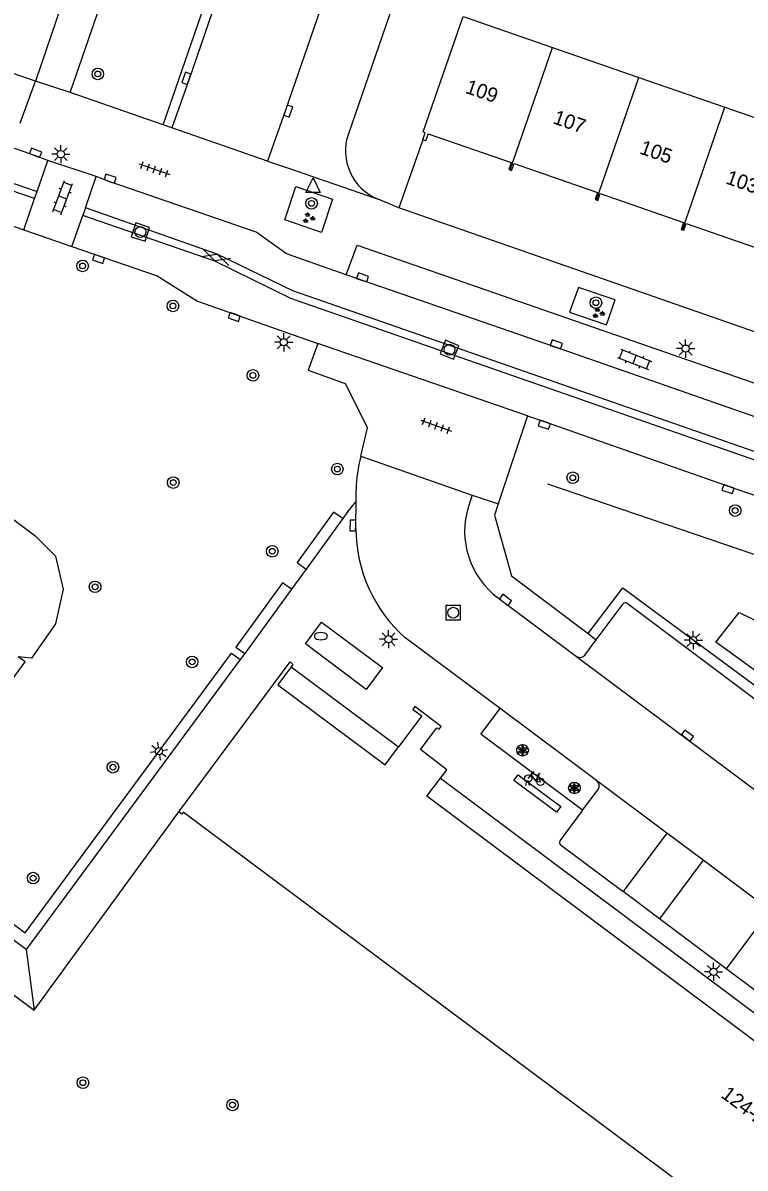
# Model space of a CAD drawing. Extents: x 132999 to 136000, y 398499 to 400501.
# Drawn here: x 133624.6 to 133674.5, y 399335.7 to 399414.8 of the extents above; entities that cross this region are included whole.
import ezdxf

# ---------------------------------------------------------------- set-up
doc = ezdxf.new("R2010")
doc.units = 0
for name, color, linetype in [('gg-afsc-haag', 7, 'Continuous'), ('gg-afsc-hekwerk', 7, 'Continuous'), ('gg-anno-huisnummerreeks BGT', 7, 'Continuous'), ('gg-bbg-gedigitaliseerde bebouwing', 7, 'Continuous'), ('gg-bbg-hoofdgebouw', 7, 'Continuous'), ('gg-bbg-onder overbouw', 7, 'Continuous'), ('gg-bbg-pand overbouw', 7, 'Continuous'), ('gg-bbg-tussenscheiding', 7, 'Continuous'), ('gg-knt-verharding', 7, 'Continuous'), ('gg-knt-verharding nz', 7, 'Continuous'), ('gg-kntw-wadi', 7, 'Continuous'), ('gt-grn-groengrens', 7, 'Continuous'), ('gt-grn-weggrens', 7, 'Continuous'), ('gt-symb-boom', 7, 'Continuous'), ('gt-symb-brandkraan', 7, 'Continuous'), ('gt-symb-fietsenrek', 7, 'Continuous'), ('gt-symb-gesloten verharding', 7, 'Continuous'), ('gt-symb-groenvak', 7, 'Continuous'), ('gt-symb-klinker verharding', 7, 'Continuous'), ('gt-symb-kolk', 7, 'Continuous'), ('gt-symb-lichtmast', 7, 'Continuous'), ('gt-symb-rioolschacht', 7, 'Continuous'), ('gt-symb-solitaire heester', 7, 'Continuous'), ('gt-symb-tegel verharding', 7, 'Continuous'), ('gt-symb-waterafsluiter', 7, 'Continuous')]:
    doc.layers.add(name, color=color, linetype=linetype)

# ---------------------------------------------------------------- blocks, each defined once
blk = doc.blocks.new('gt0-LMAST')
at = {"layer": 'gt-symb-lichtmast'}
for p, q in [((-0.182, 0.173), (-0.447, 0.438)), ((-0.005, 0.246), (-0.005, 0.621)), ((0.172, 0.173), (0.437, 0.438)), ((-0.255, -0.004), (-0.63, -0.004)), ((-0.182, -0.181), (-0.447, -0.446)), ((-0.005, -0.254), (-0.005, -0.629)), ((0.437, -0.446), (0.172, -0.181)), ((0.245, -0.004), (0.62, -0.004))]:
    blk.add_line(p, q, dxfattribs=at)
blk.add_circle((-0.005, -0.004), 0.25, dxfattribs=at)
blk = doc.blocks.new('gt0-BOOM')
at = {"layer": 'gt-symb-boom'}
for radius in [0.4, 0.2]:
    blk.add_circle((0, 0), radius, dxfattribs=at)
blk = doc.blocks.new('gt0-KOLK')
at = {"layer": 'gt-symb-kolk'}
blk.add_lwpolyline([(0, 0), (0.375, 0), (0.375, 0.4), (-0.375, 0.4), (-0.375, 0), (0, 0)], dxfattribs=at)
blk = doc.blocks.new('gt0-GRVAK')
at = {"layer": 'gt-symb-groenvak'}
for p, q in [((-0.11, 0.189), (-0.228, 0.24)), ((-0.182, 0.153), (0.088, 0.153)), ((-0.091, 0.211), (-0.156, 0.322)), ((-0.047, 0.214), (-0.047, 0.393)), ((-0.004, 0.211), (0.061, 0.322)), ((0.015, 0.189), (0.133, 0.24)), ((0.262, -0.052), (0.197, 0.059)), ((0.305, -0.049), (0.305, 0.13)), ((0.349, -0.052), (0.414, 0.059)), ((-0.245, -0.228), (-0.363, -0.177)), ((-0.318, -0.264), (-0.047, -0.264)), ((-0.226, -0.206), (-0.291, -0.095)), ((-0.183, -0.203), (-0.183, -0.024)), ((-0.139, -0.206), (-0.074, -0.095)), ((-0.12, -0.228), (-0.002, -0.177)), ((0.243, -0.074), (0.125, -0.023)), ((0.17, -0.11), (0.441, -0.11)), ((0.368, -0.074), (0.486, -0.023))]:
    blk.add_line(p, q, dxfattribs=at)
blk = doc.blocks.new('gt0-KL1')
at = {"layer": 'gt-symb-klinker verharding'}
for p, q in [((-1.15, 0.3), (1.15, 0.3)), ((-1, -0.3), (-1, 0.3)), ((-0.5, 0.3), (-0.5, 0.45)), ((0, -0.3), (0, 0.3)), ((0.5, 0.3), (0.5, 0.45)), ((1, -0.3), (1, 0.3)), ((-1.15, -0.3), (1.15, -0.3)), ((-0.5, -0.45), (-0.5, -0.3)), ((0.5, -0.45), (0.5, -0.3))]:
    blk.add_line(p, q, dxfattribs=at)
blk = doc.blocks.new('gt0-WAFSL')
at = {"layer": 'gt-symb-waterafsluiter'}
for p, q in [((-0.5, -0.333), (0, 0.667)), ((0, 0.667), (0.5, -0.333)), ((0.5, -0.333), (-0.5, -0.333))]:
    blk.add_line(p, q, dxfattribs=at)
blk = doc.blocks.new('gt0-TEG1')
at = {"layer": 'gt-symb-tegel verharding'}
for p, q in [((-1.125, 0), (1.125, 0)), ((-0.9, -0.25), (-0.9, 0.25)), ((-0.45, -0.25), (-0.45, 0.25)), ((0, -0.25), (0, 0.25)), ((0.45, -0.25), (0.45, 0.25)), ((0.9, -0.25), (0.9, 0.25))]:
    blk.add_line(p, q, dxfattribs=at)
blk = doc.blocks.new('gt0-RS')
at = {"layer": 'gt-symb-rioolschacht'}
blk.add_lwpolyline([(-0.5, -0.5), (0.5, -0.5), (0.5, 0.5), (-0.5, 0.5)], close=True, dxfattribs=at)
blk.add_circle((0, 0), 0.375, dxfattribs=at)
blk = doc.blocks.new('gt0-GESVH1')
at = {"layer": 'gt-symb-gesloten verharding'}
for p, q in [((-0.992, -0.261), (0.008, 0.239)), ((0.008, -0.261), (-0.992, 0.239)), ((0.008, 0.239), (1.008, -0.261)), ((1.008, 0.239), (0.008, -0.261))]:
    blk.add_line(p, q, dxfattribs=at)
blk = doc.blocks.new('gt0-SH')
at = {"layer": 'gt-symb-solitaire heester'}
blk.add_circle((0, 0), 0.4, dxfattribs=at)
for centre, start, end in [((-0.346, 0.2), 270, 30), ((-0.346, -0.2), 330, 90), ((0, 0.4), 210, 330), ((0.346, 0.2), 150, 270), ((0.346, -0.2), 90, 210), ((0, -0.4), 30, 150)]:
    blk.add_arc(centre, 0.4, start, end, dxfattribs=at)
blk = doc.blocks.new('gt0-FREK')
at = {"layer": 'gt-symb-fietsenrek'}
for p, q in [((0.259, 0.762), (0.294, 0.823)), ((0.294, 0.823), (0.767, 0.714)), ((0.757, 0.841), (0.866, 0.816)), ((0.767, 0.714), (0.84, 0.822)), ((0.54, 0.335), (0.259, 0.762)), ((0.767, 0.714), (0.54, 0.335)), ((0.895, 0.252), (0.767, 0.714))]:
    blk.add_line(p, q, dxfattribs=at)
for points in [[(0.294, 0.823), (0.36, 0.937), (0.452, 0.935)], [(-0.124, 0), (-0.047, 0.312), (0.053, 0.312), (0.12, 0)], [(0.036, 0.476), (0.228, 0.708), (0.259, 0.762)], [(0.54, 0.335), (0.555, 0.305), (0.895, 0.252)]]:
    blk.add_lwpolyline(points, dxfattribs=at)
for centre in [(0.036, 0.476), (0.895, 0.252)]:
    blk.add_circle(centre, 0.252, dxfattribs=at)
blk = doc.blocks.new('gt0-BR')
at = {"layer": 'gt-symb-brandkraan'}
for centre, radius, start, end in [((-0.244, 0), 0.206, 107.56694, 252.43307), ((0.599, -2.664), 3, 106.89205, 107.56694), ((0, -0.691), 0.938, 73.10799, 106.89205), ((-0.599, -2.664), 3, 72.43309, 73.10799), ((0.244, 0), 0.206, 287.56695, 72.43309), ((0.599, 2.664), 3, 252.43307, 253.10797), ((0, 0.691), 0.938, 253.10797, 286.89206), ((-0.599, 2.664), 3, 286.89206, 287.56695)]:
    blk.add_arc(centre, radius, start, end, dxfattribs=at)

msp = doc.modelspace()

# ---------------------------------------------------------------- linework, layer by layer
at = {"layer": 'gg-afsc-haag'}
msp.add_line((133634.315, 399407.78), (133642.968, 399432.845), dxfattribs=at)
at = {"layer": 'gg-afsc-hekwerk'}
msp.add_line((133676.167, 399377.745), (133660.901, 399382.959), dxfattribs=at)
at = {"layer": 'gg-bbg-gedigitaliseerde bebouwing'}
for p, q in [((133655.192, 399415.211), (133661.229, 399413.118)), ((133661.229, 399413.118), (133667.181, 399411.054)), ((133667.181, 399411.054), (133673.133, 399408.991)), ((133673.133, 399408.991), (133679.066, 399406.934))]:
    msp.add_line(p, q, dxfattribs=at)
at = {"layer": 'gg-bbg-hoofdgebouw'}
for points in [[(133652.25, 399406.75), (133652.41, 399407.22), (133652.28, 399407.29), (133655.05, 399415.26), (133655.192, 399415.211)], [(133652.624, 399407.17), (133652.43, 399406.67), (133652.25, 399406.75)], [(133652.624, 399407.17), (133658.372, 399405.171), (133658.208, 399404.698), (133658.3, 399404.666)], [(133658.3, 399404.666), (133658.396, 399404.633), (133658.561, 399405.105), (133664.322, 399403.101), (133664.158, 399402.628), (133664.251, 399402.596)], [(133664.251, 399402.596), (133664.347, 399402.563), (133664.511, 399403.035), (133670.272, 399401.03), (133670.108, 399400.558), (133670.209, 399400.523)], [(133670.209, 399400.523), (133670.297, 399400.493), (133670.461, 399400.965), (133676.317, 399398.928)], [(133635.39, 399360.31), (133643.08, 399370.68), (133643.28, 399370.5), (133643.161, 399370.339)], [(133653.472, 399362.632), (133653.918, 399363.222), (133652.084, 399364.61), (133653.23, 399366.125), (133653.373, 399366.017), (133653.518, 399366.208), (133651.701, 399367.582), (133651.573, 399367.379), (133652.177, 399366.947), (133650.575, 399364.797)], [(133703.86, 399325.19), (133696.18, 399314.98), (133695.98, 399315.13), (133696.07, 399315.25), (133635.68, 399360.28), (133635.59, 399360.16), (133635.39, 399360.31)]]:
    msp.add_lwpolyline(points, dxfattribs=at)
at = {"layer": 'gg-bbg-onder overbouw'}
for points in [[(133643.161, 399370.339), (133642.24, 399369.09), (133649.649, 399363.553), (133650.575, 399364.797)], [(133703.547, 399325.202), (133702.6, 399323.98), (133652.536, 399361.395), (133653.472, 399362.632)]]:
    msp.add_lwpolyline(points, dxfattribs=at)
at = {"layer": 'gg-bbg-pand overbouw'}
for p, q in [((133643.161, 399370.339), (133650.575, 399364.797)), ((133653.472, 399362.632), (133703.547, 399325.202))]:
    msp.add_line(p, q, dxfattribs=at)
at = {"layer": 'gg-bbg-tussenscheiding'}
for p, q in [((133658.3, 399404.666), (133661.229, 399413.118)), ((133664.251, 399402.596), (133667.181, 399411.054)), ((133670.209, 399400.523), (133673.133, 399408.991))]:
    msp.add_line(p, q, dxfattribs=at)
at = {"layer": 'gg-knt-verharding'}
for p, q in [((133625.49, 399410.79), (133565.55, 399431.54)), ((133562.084, 399425.189), (133625.595, 399403.173)), ((133625.409, 399402.68), (133561.904, 399424.729)), ((133652.933, 399424.061), (133647.106, 399407.167)), ((133627.26, 399416.01), (133625.49, 399410.79)), ((133634.315, 399407.78), (133627.88, 399410.02)), ((133634.903, 399407.575), (133634.315, 399407.78)), ((133641.522, 399405.279), (133634.903, 399407.575)), ((133625.595, 399403.173), (133626.337, 399405.315)), ((133629.672, 399404.208), (133626.337, 399405.315)), ((133628.932, 399402.045), (133629.672, 399404.208)), ((133625.409, 399402.68), (133625.595, 399403.173)), ((133624.675, 399400.522), (133625.409, 399402.68)), ((133628.932, 399402.045), (133628.755, 399401.514)), ((133650.6, 399402.05), (133649.161, 399402.636)), ((133686.55, 399389.51), (133650.6, 399402.05)), ((133628, 399399.375), (133628.755, 399401.514)), ((133624.675, 399400.522), (133628, 399399.375)), ((133659.481, 399387.664), (133644.998, 399392.681)), ((133659.481, 399387.664), (133657.464, 399381.584)), ((133647.964, 399384.878), (133648.438, 399386.853)), ((133647.964, 399384.878), (133655.67, 399382.182)), ((133647.637, 399381.757), (133647.647, 399382.568)), ((133647.075, 399381.07), (133647.637, 399381.757)), ((133655.67, 399382.182), (133655.555, 399381.839)), ((133647.075, 399381.07), (133646.716, 399380.574)), ((133646.716, 399380.574), (133644.187, 399377.081)), ((133644.187, 399377.081), (133643.176, 399375.686)), ((133643.176, 399375.686), (133639.945, 399371.244)), ((133664.242, 399372.196), (133666.099, 399374.679)), ((133666.376, 399374.719), (133675.23, 399368.107)), ((133657.595, 399367.457), (133651.01, 399372.357)), ((133663.463, 399371.136), (133664.242, 399372.196)), ((133663.684, 399372.632), (133664.242, 399372.196)), ((133639.945, 399371.244), (133639.636, 399370.825)), ((133639.636, 399370.825), (133624.846, 399350.787)), ((133664.264, 399362.474), (133657.595, 399367.457)), ((133663.287, 399360.432), (133664.382, 399361.86)), ((133625.38, 399346.61), (133635.39, 399360.31)), ((133624.846, 399350.787), (133615.901, 399357.433)), ((133613.2, 399355.7), (133625.38, 399346.61)), ((133668.612, 399352.92), (133666.093, 399354.801)), ((133673.231, 399349.472), (133668.612, 399352.92)), ((133675.608, 399347.697), (133673.231, 399349.472))]:
    msp.add_line(p, q, dxfattribs=at)
for points in [[(133627.88, 399410.02), (133636.53, 399435.08), (133642.968, 399432.845)], [(133643.556, 399432.641), (133636.097, 399410.931), (133634.903, 399407.575)], [(133651.05, 399432.826), (133642.766, 399408.794), (133641.522, 399405.279)], [(133570.991, 399419.137), (133573.329, 399418.348), (133585.082, 399414.257), (133624.675, 399400.522)], [(133626.337, 399405.315), (133625.417, 399405.662), (133623.853, 399406.206)], [(133646.952, 399397.406), (133642.824, 399398.859), (133640.731, 399400.361), (133630.577, 399403.876), (133629.672, 399404.208)], [(133645.239, 399400.332), (133642.72, 399401.224), (133643.486, 399403.522), (133646.005, 399402.647), (133645.239, 399400.332)], [(133729.888, 399366.169), (133643.274, 399396.306), (133638.037, 399398.854), (133628.932, 399402.045)], [(133729.699, 399365.621), (133728.13, 399366.19), (133643.121, 399395.788), (133637.876, 399398.372), (133628.755, 399401.514)], [(133628, 399399.375), (133633.888, 399397.349), (133636.682, 399395.601), (133644.998, 399392.681)], [(133646.952, 399397.406), (133647.715, 399399.471), (133685.082, 399386.49), (133684.37, 399384.396)], [(133684.37, 399384.396), (133661.421, 399392.416), (133646.952, 399397.406)], [(133665.541, 399395.679), (133663.006, 399396.541), (133662.404, 399394.838), (133664.951, 399393.963), (133665.541, 399395.679)], [(133644.998, 399392.681), (133644.332, 399390.821), (133646.89, 399389.915), (133648.438, 399386.853)], [(133659.481, 399387.664), (133660.719, 399387.248), (133673.42, 399382.8), (133684.182, 399379.085), (133685.208, 399378.699), (133716.313, 399367.894), (133728.059, 399363.782), (133728.951, 399363.449)], [(133647.634, 399379.87), (133647.616, 399380.092), (133647.637, 399381.757)], [(133657.464, 399381.584), (133657.207, 399380.808), (133658.395, 399376.623), (133663.684, 399372.632)], [(133657.117, 399375.356), (133657.85, 399374.795), (133662.888, 399371.047)], [(133649.456, 399370.275), (133648.345, 399368.773), (133644.147, 399371.909), (133645.258, 399373.411), (133649.456, 399370.275)], [(133663.287, 399360.432), (133656.27, 399365.669), (133657.595, 399367.457)], [(133663.287, 399360.432), (133661.73, 399358.309), (133661.712, 399358.174), (133661.749, 399358.045), (133666.093, 399354.801)]]:
    msp.add_lwpolyline(points, dxfattribs=at)
for centre, radius, start, end in [((133650.53, 399405.988), 3.621, 161.00462, 247.78798), ((133657.078, 399382.451), 9.431, 165.08559, 179.28668), ((133660.926, 399379.703), 5.78, 158.3187, 228.77436), ((133657.676, 399379.867), 10.042, 179.98467, 228.40929), ((133666.261, 399374.538), 0.215, 57.559, 138.87491), ((133663.123, 399371.43), 0.45, 238.48763, 319.10951), ((133663.971, 399362.099), 0.476, 329.81355, 51.94366)]:
    msp.add_arc(centre, radius, start, end, dxfattribs=at)
at = {"layer": 'gg-knt-verharding nz'}
for p, q in [((133669.113, 399358.845), (133664.264, 399362.474)), ((133669.113, 399358.845), (133666.093, 399354.801)), ((133671.635, 399356.968), (133669.113, 399358.845)), ((133671.635, 399356.968), (133668.612, 399352.92)), ((133676.253, 399353.519), (133671.635, 399356.968)), ((133676.253, 399353.519), (133673.231, 399349.472))]:
    msp.add_line(p, q, dxfattribs=at)
for points in [[(133662.888, 399371.047), (133702.379, 399341.549), (133709.893, 399335.963)], [(133661.487, 399360.278), (133658.546, 399362.473), (133658.845, 399362.874), (133661.786, 399360.678), (133661.487, 399360.278)]]:
    msp.add_lwpolyline(points, dxfattribs=at)
at = {"layer": 'gg-kntw-wadi'}
for points in [[(133578.658, 399404.346), (133578.689, 399406.428), (133579.695, 399408.049), (133581.788, 399409.067), (133584.043, 399409.486), (133586.217, 399408.774), (133625.433, 399379.4), (133626.854, 399377.966), (133627.383, 399375.702), (133626.861, 399373.296), (133625.199, 399370.925), (133624.278, 399371.03)], [(133676.485, 399369.16), (133672.502, 399372.045), (133674.116, 399374.089), (133686.092, 399368.283), (133699.823, 399362.235), (133701.283, 399359.969), (133700.573, 399357.605), (133699.709, 399355.541), (133700.166, 399355.097)]]:
    msp.add_lwpolyline(points, dxfattribs=at)
at = {"layer": 'gt-grn-groengrens'}
msp.add_line((133652.25, 399406.75), (133650.6, 399402.05), dxfattribs=at)
for points in [[(133646.716, 399380.574), (133646.089, 399381.028), (133643.56, 399377.535), (133644.187, 399377.081)], [(133643.176, 399375.686), (133642.549, 399376.14), (133639.327, 399371.691), (133639.945, 399371.244)], [(133663.684, 399372.632), (133666.08, 399375.797), (133676.025, 399368.438)], [(133615.901, 399357.433), (133616.426, 399358.139), (133624.761, 399351.946), (133639.022, 399371.269), (133639.636, 399370.825)], [(133615.486, 399357.741), (133616.011, 399358.447), (133615.865, 399358.556), (133624.776, 399370.664), (133624.278, 399371.03)]]:
    msp.add_lwpolyline(points, dxfattribs=at)
at = {"layer": 'gt-grn-weggrens'}
for p, q in [((133624.414, 399407.899), (133625.49, 399410.79)), ((133627.88, 399410.02), (133625.49, 399410.79)), ((133655.67, 399382.182), (133657.464, 399381.584)), ((133624.846, 399350.787), (133625.38, 399346.61))]:
    msp.add_line(p, q, dxfattribs=at)
msp.add_lwpolyline([(133641.522, 399405.279), (133642.897, 399404.814), (133649.161, 399402.636)], dxfattribs=at)

# ---------------------------------------------------------------- block references
at = {"layer": 'gt-symb-boom'}
for p in [(133629.788, 399411.296), (133644.563, 399402.356), (133628.736, 399398.027), (133664.223, 399395.493), (133634.98, 399395.265), (133640.514, 399390.471), (133646.345, 399383.997), (133635.003, 399383.061), (133662.617, 399383.396), (133673.848, 399381.129), (133641.851, 399378.314), (133629.595, 399375.855), (133630.832, 399363.393), (133625.318, 399355.73), (133628.76, 399341.594), (133639.1, 399340.057)]:
    msp.add_blockref('gt0-BOOM', p, dxfattribs=at)
at = {"layer": 'gt-symb-boom', "rotation": 53.41657886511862}
msp.add_blockref('gt0-BOOM', (133636.311, 399370.668), dxfattribs=at)
at = {"layer": 'gt-symb-brandkraan'}
msp.add_blockref('gt0-BR', (133645.207, 399372.446), dxfattribs=at)
at = {"layer": 'gt-symb-fietsenrek'}
msp.add_blockref('gt0-FREK', (133659.493, 399362.132), dxfattribs=at)
at = {"layer": 'gt-symb-gesloten verharding', "rotation": -17.945563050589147}
msp.add_blockref('gt0-GESVH1', (133637.956, 399398.629), dxfattribs=at)
at = {"layer": 'gt-symb-groenvak'}
for p in [(133644.342, 399401.341), (133664.371, 399394.772)]:
    msp.add_blockref('gt0-GRVAK', p, dxfattribs=at)
at = {"layer": 'gt-symb-klinker verharding'}
for p, rotation in [((133627.363, 399402.75), 69.39030706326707), ((133666.897, 399391.573), -21.226768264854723)]:
    msp.add_blockref('gt0-KL1', p, dxfattribs=dict(at, rotation=rotation))
at = {"layer": 'gt-symb-kolk'}
for p, rotation in [((133636.097, 399410.931), 70.60447167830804), ((133642.766, 399408.794), -109.03307980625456), ((133625.417, 399405.662), -20.663302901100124), ((133630.577, 399403.876), -19.087244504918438), ((133629.905, 399398.709), 160.7315850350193), ((133648.023, 399397.044), -19.03307980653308), ((133639.285, 399394.692), 160.73158503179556), ((133661.421, 399392.416), -19.268414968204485), ((133660.719, 399387.248), 161.4020222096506), ((133673.42, 399382.8), 160.6775176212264), ((133647.616, 399380.092), 89.27365207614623), ((133657.85, 399374.795), -36.645570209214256), ((133670.429, 399365.419), -36.74885040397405)]:
    msp.add_blockref('gt0-KOLK', p, dxfattribs=dict(at, rotation=rotation))
at = {"layer": 'gt-symb-lichtmast'}
for p in [(133627.235, 399405.762), (133642.642, 399392.758), (133670.427, 399392.321), (133649.891, 399372.238), (133670.958, 399372.18), (133672.36, 399349.256)]:
    msp.add_blockref('gt0-LMAST', p, dxfattribs=at)
at = {"layer": 'gt-symb-lichtmast', "rotation": 53.416578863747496}
msp.add_blockref('gt0-LMAST', (133634.017, 399364.503), dxfattribs=at)
at = {"layer": 'gt-symb-rioolschacht'}
for p, rotation in [((133632.732, 399400.373), 162.36228444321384), ((133654.101, 399392.241), 158.10284941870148)]:
    msp.add_blockref('gt0-RS', p, dxfattribs=dict(at, rotation=rotation))
msp.add_blockref('gt0-RS', (133654.355, 399374.072), dxfattribs=at)
at = {"layer": 'gt-symb-solitaire heester'}
for p in [(133659.151, 399364.565), (133662.73, 399361.958)]:
    msp.add_blockref('gt0-SH', p, dxfattribs=at)
at = {"layer": 'gt-symb-tegel verharding'}
for p, rotation in [((133633.703, 399404.708), -19.087244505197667), ((133653.175, 399386.992), -19.992893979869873)]:
    msp.add_blockref('gt0-TEG1', p, dxfattribs=dict(at, rotation=rotation))
at = {"layer": 'gt-symb-waterafsluiter'}
msp.add_blockref('gt0-WAFSL', (133644.668, 399403.443), dxfattribs=at)

# ---------------------------------------------------------------- texts
at = {"layer": 'gg-anno-huisnummerreeks BGT'}
for s, rotation, p in [('109', 340.9, (133655.125, 399410.004)), ('107', 340.8, (133661.188, 399407.897)), ('105', 340.8, (133667.18, 399405.812)), ('103', 340.8, (133673.131, 399403.742)), ('124-230', 323.2, (133672.803, 399340.633))]:
    msp.add_text(s, height=1, rotation=rotation, dxfattribs=at).set_placement(p)

doc.saveas('drawing.dxf')
